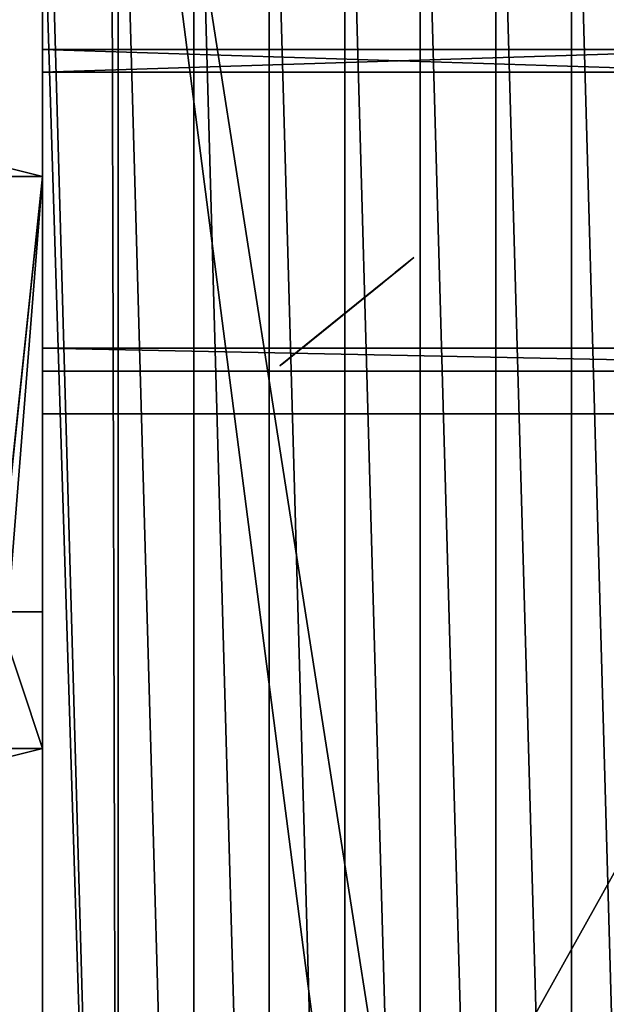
# Model space of a CAD drawing. Extents: x 22936 to 50368, y -4877 to 31080.
# Tile 419 of 601: x 46191 to 46447, y 4584 to 5015. Entities that reach past the tile are written whole.
import ezdxf

# ---------------------------------------------------------------- set-up
doc = ezdxf.new("R2010")
doc.units = 0
doc.layers.get('0').update_dxf_attribs({"linetype": 'CONTINUOUS'})
for name, color, linetype in [('01_GROS_OEUVRE', 251, 'CONTINUOUS'), ('03_COUVERTURE_BARDAGE', 44, 'CONTINUOUS'), ('07_MOBILIER', 72, 'CONTINUOUS'), ('08_AMENAGEMENTS_EXTERIEURS', 253, 'CONTINUOUS'), ('12_VEHICULES', 134, 'CONTINUOUS')]:
    doc.layers.add(name, color=color, linetype=linetype)

# ---------------------------------------------------------------- blocks, each defined once
blk = doc.blocks.new('2D_SILHOUETTE__WOMAN_POINT')
at = {"color": 7}
for points in [[(-136.02, 0, 1468.14), (-147.91, 0, 1464.62), (-211.35, 0, 1469.9), (-223.51, 0, 1461.28), (-241.82, 0, 1426.33), (-264.58, 0, 1399.14), (-277.34, 0, 1400.81), (-296.77, 0, 1424.67), (-326.74, 0, 1436.32), (-377.81, 0, 1425.77), (-390.57, 0, 1402.47), (-388.35, 0, 1378.62), (-362.27, 0, 1318.7), (-347.41, 0, 1284.58), (-306.21, 0, 1257.12), (-244.04, 0, 1257.67), (-219.07, 0, 1274.32)], [(-266.2, 0, 917.69), (-218.24, 0, 912.19), (-202.47, 0, 910.38)], [(-266.2, 0, 917.69), (-238.45, 0, 1044.47), (-224.99, 0, 1148.69), (-219.07, 0, 1274.32)], [(-202.47, 0, 910.38), (-207.54, 0, 854.53), (-203.78, 0, 767.11), (-177.75, 0, 612.65), (-193.7, 0, 555.26), (-199.52, 0, 532.01), (-178.2, 0, 472.91), (-125.23, 0, 383.63), (-96.73, 0, 255.45), (-110.03, 0, 156.7), (-104.33, 0, 113.97), (-90.11, 0, 76.07)], [(-90.11, 0, 76.07), (-109.65, 0, 62.07), (-134.76, 0, 60.5), (-143.4, 0, 47.17), (-139.47, 0, 26.77), (-136.98, 0, 13.82), (-118.22, 0, 0)], [(-136.02, 0, 1468.14), (-120.92, 0, 1492.24), (-93.85, 0, 1522), (-95.95, 0, 1536.75), (-98.04, 0, 1551.5), (-96.69, 0, 1583.11), (-92.75, 0, 1622.41)], [(-51.77, 0, 0), (-118.22, 0, 0)], [(75.59, 0, 1519.96), (79.89, 0, 1527.5), (84.18, 0, 1535.04), (89.91, 0, 1551.39), (90.23, 0, 1565.47), (87.81, 0, 1576.94), (92.07, 0, 1599.02), (92.15, 0, 1609.84), (96.78, 0, 1617.03), (93.85, 0, 1640.48), (84.63, 0, 1659.33), (67.04, 0, 1684.04), (41.98, 0, 1702.96), (24.47, 0, 1712.65), (5.89, 0, 1715.61), (-21.04, 0, 1708.62), (-49.32, 0, 1697.85), (-67.9, 0, 1679.27), (-83.25, 0, 1659.35), (-92.75, 0, 1622.41)], [(-51.77, 0, 0), (-12.59, 0, 7.55), (0, 0, 0), (56.63, 0, 0), (90.61, 0, 5.66), (89.53, 0, 23.71), (97.05, 0, 26.62), (83.42, 0, 88.78)], [(114.13, 0, 875.5), (108.24, 0, 832.04), (88.24, 0, 781.29), (39.78, 0, 693.63), (5.68, 0, 634.24), (-14.07, 0, 599.82)], [(-3.49, 0, 469.42), (25.55, 0, 426.36), (101.43, 0, 314.77), (148.53, 0, 261.6), (185.16, 0, 216.26), (179.5, 0, 215.73)], [(75.59, 0, 1519.96), (79.89, 0, 1517.67), (94.51, 0, 1501.44), (109.12, 0, 1479.26), (117.24, 0, 1455.45), (122.11, 0, 1444.09), (117.3, 0, 1435.56)], [(83.42, 0, 88.78), (129, 0, 127.69), (149.76, 0, 155.99), (186.89, 0, 196.25), (186.55, 0, 207.77), (179.5, 0, 215.73)], [(114.13, 0, 875.5), (124.98, 0, 874.42), (128.07, 0, 981.05), (121.89, 0, 1070.69), (121.01, 0, 1092.65)], [(179.72, 0, 1408.09), (136.91, 0, 1420.71), (117.3, 0, 1435.56)], [(121.01, 0, 1092.65), (134.73, 0, 1093.16), (142.23, 0, 1096.09), (162.07, 0, 1069.02), (205.38, 0, 928.58), (257.49, 0, 791.79), (273.31, 0, 750.25), (309.14, 0, 761.44), (362.14, 0, 786.07), (316.6, 0, 941.26), (270.97, 0, 1082.14), (238.24, 0, 1223.53), (205.64, 0, 1384.34), (203.7, 0, 1389.1)], [(179.72, 0, 1408.09), (191.71, 0, 1398.6), (203.7, 0, 1389.1)], [(-3.49, 0, 469.42), (-14.7, 0, 575.2), (-14.07, 0, 599.82)]]:
    blk.add_polyline3d(points, dxfattribs=at)
mesh = blk.add_polyface(dxfattribs=at)
corners = [(309.14, 0, 761.44), (257.49, 0, 791.79), (273.31, 0, 750.25), (362.14, 0, 786.07), (316.6, 0, 941.26), (205.38, 0, 928.58), (162.07, 0, 1069.02), (270.97, 0, 1082.14), (142.23, 0, 1096.09), (238.24, 0, 1223.53), (-224.99, 0, 1148.69), (-219.07, 0, 1274.32), (205.64, 0, 1384.34), (-347.41, 0, 1284.58), (-362.27, 0, 1318.7), (-388.35, 0, 1378.62), (-390.57, 0, 1402.47), (-264.58, 0, 1399.14), (203.7, 0, 1389.1), (191.71, 0, 1398.6), (-277.34, 0, 1400.81), (-296.77, 0, 1424.67), (-377.81, 0, 1425.77), (-326.74, 0, 1436.32), (-244.04, 0, 1257.67), (-306.21, 0, 1257.12), (128.07, 0, 981.05), (114.13, 0, 875.5), (124.98, 0, 874.42), (-202.47, 0, 910.38), (-218.24, 0, 912.19), (-266.2, 0, 917.69), (-238.45, 0, 1044.47), (121.89, 0, 1070.69), (121.01, 0, 1092.65), (134.73, 0, 1093.16), (56.63, 0), (-12.59, 0, 7.55), (0, 0), (90.61, 0, 5.66), (89.53, 0, 23.71), (-136.98, 0, 13.82), (-139.47, 0, 26.77), (97.05, 0, 26.62), (83.42, 0, 88.78), (-143.4, 0, 47.17), (-109.65, 0, 62.07), (-134.76, 0, 60.5), (-90.11, 0, 76.07), (-104.33, 0, 113.97), (129, 0, 127.69), (-110.03, 0, 156.7), (149.76, 0, 155.99), (186.89, 0, 196.25), (-96.73, 0, 255.45), (186.55, 0, 207.77), (179.5, 0, 215.73), (185.16, 0, 216.26), (148.53, 0, 261.6), (-125.23, 0, 383.63), (101.43, 0, 314.77), (25.55, 0, 426.36), (-178.2, 0, 472.91), (-3.49, 0, 469.42), (-14.7, 0, 575.2), (-199.52, 0, 532.01), (-193.7, 0, 555.26), (-177.75, 0, 612.65), (-14.07, 0, 599.82), (5.68, 0, 634.24), (-203.78, 0, 767.11), (39.78, 0, 693.63), (88.24, 0, 781.29), (-207.54, 0, 854.53), (108.24, 0, 832.04), (-51.77, 0), (-118.22, 0), (179.72, 0, 1408.09), (-241.82, 0, 1426.33), (136.91, 0, 1420.71), (117.3, 0, 1435.56), (-223.51, 0, 1461.28), (122.11, 0, 1444.09), (117.24, 0, 1455.45), (-147.91, 0, 1464.62), (109.12, 0, 1479.26), (-136.02, 0, 1468.14), (-120.92, 0, 1492.24), (94.51, 0, 1501.44), (-93.85, 0, 1522), (79.89, 0, 1517.67), (75.59, 0, 1519.96), (79.89, 0, 1527.5), (-95.95, 0, 1536.75), (84.18, 0, 1535.04), (89.91, 0, 1551.39), (-98.04, 0, 1551.5), (90.23, 0, 1565.47), (-96.69, 0, 1583.11), (87.81, 0, 1576.94), (92.07, 0, 1599.02), (-92.75, 0, 1622.41), (92.15, 0, 1609.84), (96.78, 0, 1617.03), (93.85, 0, 1640.48), (-83.25, 0, 1659.35), (84.63, 0, 1659.33), (67.04, 0, 1684.04), (-67.9, 0, 1679.27), (-49.32, 0, 1697.85), (41.98, 0, 1702.96), (-21.04, 0, 1708.62), (24.47, 0, 1712.65), (5.89, 0, 1715.61), (-211.35, 0, 1469.9)]
mesh.append_faces([[corners[k] for k in face] for face in [(0, 1, 2), (22, 21, 23), (24, 13, 25), (26, 27, 28), (36, 37, 38), (45, 46, 47), (75, 41, 76), (111, 112, 113)]], dxfattribs={"vtx0": -1, "color": 7})
mesh.append_faces([[corners[k] for k in face] for face in [(1, 4, 5), (5, 4, 6), (6, 7, 8), (10, 9, 11), (13, 12, 14), (14, 12, 15), (15, 12, 16), (16, 21, 22), (29, 26, 30), (30, 26, 31), (31, 26, 32), (32, 33, 10), (41, 40, 42), (42, 44, 45), (46, 44, 48), (48, 44, 49), (49, 50, 51), (51, 53, 54), (54, 58, 59), (59, 61, 62), (62, 64, 65), (65, 64, 66), (66, 64, 67), (67, 69, 70), (70, 72, 73), (73, 27, 29), (77, 17, 19), (17, 77, 78), (78, 80, 81), (84, 85, 86), (86, 85, 87), (87, 88, 89), (89, 92, 93), (93, 95, 96), (96, 97, 98), (98, 100, 101), (101, 104, 105), (105, 107, 108), (108, 107, 109), (109, 110, 111)]], dxfattribs={"vtx0": -1, "vtx1": -1, "color": 7})
mesh.append_faces([[corners[k] for k in face] for face in [(8, 9, 10), (11, 12, 13), (16, 12, 17), (27, 26, 29), (37, 40, 41), (45, 44, 46), (81, 83, 84)]], dxfattribs={"vtx0": -1, "vtx1": -1, "vtx2": -1, "color": 7})
mesh.append_faces([[corners[k] for k in face] for face in [(1, 0, 3), (1, 3, 4), (6, 4, 7), (8, 7, 9), (11, 9, 12), (17, 12, 18), (17, 18, 19), (16, 17, 20), (16, 20, 21), (13, 24, 11), (32, 26, 33), (10, 33, 34), (10, 34, 35), (10, 35, 8), (37, 36, 39), (37, 39, 40), (42, 40, 43), (42, 43, 44), (49, 44, 50), (51, 50, 52), (51, 52, 53), (54, 53, 55), (54, 55, 56), (54, 56, 57), (54, 57, 58), (59, 58, 60), (59, 60, 61), (62, 61, 63), (62, 63, 64), (67, 64, 68), (67, 68, 69), (70, 69, 71), (70, 71, 72), (73, 72, 74), (73, 74, 27), (41, 75, 37), (78, 77, 79), (78, 79, 80), (81, 80, 82), (81, 82, 83), (84, 83, 85), (87, 85, 88), (89, 88, 90), (89, 90, 91), (89, 91, 92), (93, 92, 94), (93, 94, 95), (96, 95, 97), (98, 97, 99), (98, 99, 100), (101, 100, 102), (101, 102, 103), (101, 103, 104), (105, 104, 106), (105, 106, 107), (109, 107, 110), (111, 110, 112)]], dxfattribs={"vtx0": -1, "vtx2": -1, "color": 7})
mesh.append_faces([[corners[k] for k in face] for face in [(114, 81, 84)]], dxfattribs={"vtx1": -1, "color": 7})
blk = doc.blocks.new('GROUPER_10')
at = {"layer": '01_GROS_OEUVRE', "color": 7}
for p, q in [((0, 44.8, 30), (0, 533.86, 30)), ((0, 44.8), (0, 533.86)), ((321, 44.8), (0, 44.8)), ((0, 44.8, 30), (0, 44.8)), ((321, 44.8, 30), (0, 44.8, 30))]:
    blk.add_line(p, q, dxfattribs=at)
mesh = blk.add_polyface(dxfattribs=at)
corners = [(321, 44.8, 30), (0, 533.86, 30), (0, 44.8, 30), (500, 533.86, 30), (325, 0, 30), (500, 0, 30)]
mesh.append_faces([[corners[k] for k in face] for face in [(0, 1, 2), (3, 4, 5)]], dxfattribs={"vtx0": -1, "color": 7})
mesh.append_faces([[corners[k] for k in face] for face in [(1, 0, 3)]], dxfattribs={"vtx0": -1, "vtx1": -1, "color": 7})
mesh.append_faces([[corners[k] for k in face] for face in [(3, 0, 4)]], dxfattribs={"vtx0": -1, "vtx2": -1, "color": 7})
at = {"layer": '01_GROS_OEUVRE', "color": 30}
mesh = blk.add_polyface(dxfattribs=at)
corners = [(0, 533.86, 30), (0, 44.8), (0, 44.8, 30), (0, 533.86)]
mesh.append_faces([[corners[k] for k in face] for face in [(0, 1, 2), (1, 0, 3)]], dxfattribs={"vtx0": -1, "color": 30})
at = {"layer": '01_GROS_OEUVRE', "color": 7}
mesh = blk.add_polyface(dxfattribs=at)
corners = [(0, 533.86), (321, 44.8), (0, 44.8), (500, 533.86), (325, 0), (500, 0)]
mesh.append_faces([[corners[k] for k in face] for face in [(0, 1, 2), (4, 3, 5)]], dxfattribs={"vtx0": -1, "color": 7})
mesh.append_faces([[corners[k] for k in face] for face in [(1, 3, 4)]], dxfattribs={"vtx0": -1, "vtx1": -1, "color": 7})
mesh.append_faces([[corners[k] for k in face] for face in [(1, 0, 3)]], dxfattribs={"vtx0": -1, "vtx2": -1, "color": 7})
mesh = blk.add_polyface(dxfattribs=at)
corners = [(321, 44.8, 30), (0, 44.8), (321, 44.8), (0, 44.8, 30)]
mesh.append_faces([[corners[k] for k in face] for face in [(0, 1, 2), (1, 0, 3)]], dxfattribs={"vtx0": -1, "color": 7})
blk = doc.blocks.new('GROUPER_16')
at = {"layer": '01_GROS_OEUVRE'}
for p, q in [((0, 0, 30), (0, 614.61, 30)), ((0, 0), (0, 614.61)), ((500, 0), (0, 0)), ((0, 0, 30), (0, 0)), ((500, 0, 30), (0, 0, 30))]:
    blk.add_line(p, q, dxfattribs=at)
mesh = blk.add_polyface(dxfattribs=at)
corners = [(0, 614.61, 30), (0, 0), (0, 0, 30), (0, 614.61)]
mesh.append_faces([[corners[k] for k in face] for face in [(0, 1, 2), (1, 0, 3)]], dxfattribs={"vtx0": -1})
mesh = blk.add_polyface(dxfattribs=at)
corners = [(0, 614.61), (500, 0), (0, 0), (500, 614.61)]
mesh.append_faces([[corners[k] for k in face] for face in [(0, 1, 2), (1, 0, 3)]], dxfattribs={"vtx0": -1})
mesh = blk.add_polyface(dxfattribs=at)
corners = [(500, 0, 30), (0, 614.61, 30), (0, 0, 30), (500, 614.61, 30)]
mesh.append_faces([[corners[k] for k in face] for face in [(0, 1, 2), (1, 0, 3)]], dxfattribs={"vtx0": -1})
mesh = blk.add_polyface(dxfattribs=at)
corners = [(500, 0, 30), (0, 0), (500, 0), (0, 0, 30)]
mesh.append_faces([[corners[k] for k in face] for face in [(0, 1, 2), (1, 0, 3)]], dxfattribs={"vtx0": -1})
blk = doc.blocks.new('GROUPER_8')
at = {"layer": '07_MOBILIER', "color": 7}
for p, q in [((0, 594.84, 290), (0, 604.8, 290)), ((311, 604.8, 290), (0, 604.8, 290)), ((0, 594.84, 430), (0, 604.8, 430)), ((0, 604.8, 290), (0, 604.8, 430)), ((0, 604.8, 430), (321, 604.8, 430)), ((311.89, 594.84, 290), (0, 594.84, 290)), ((0, 594.84, 430), (0, 594.84, 290)), ((311.89, 594.84, 430), (0, 594.84, 430))]:
    blk.add_line(p, q, dxfattribs=at)
mesh = blk.add_polyface(dxfattribs=at)
corners = [(311, 604.8, 290), (0, 594.84, 290), (0, 604.8, 290), (311.89, 594.84, 290)]
mesh.append_faces([[corners[k] for k in face] for face in [(0, 1, 2), (1, 0, 3)]], dxfattribs={"vtx0": -1, "color": 7})
mesh = blk.add_polyface(dxfattribs=at)
corners = [(0, 604.8, 430), (0, 594.84, 290), (0, 594.84, 430), (0, 604.8, 290)]
mesh.append_faces([[corners[k] for k in face] for face in [(0, 1, 2), (1, 0, 3)]], dxfattribs={"vtx0": -1, "color": 7})
mesh = blk.add_polyface(dxfattribs=at)
corners = [(320, 0, 430), (330, 392, 430), (310, 0, 430), (340, 392, 430), (311.89, 594.84, 430), (0, 604.8, 430), (0, 594.84, 430), (321, 604.8, 430)]
mesh.append_faces([[corners[k] for k in face] for face in [(0, 1, 2), (4, 5, 6)]], dxfattribs={"vtx0": -1, "color": 7})
mesh.append_faces([[corners[k] for k in face] for face in [(5, 4, 7), (7, 1, 3)]], dxfattribs={"vtx0": -1, "vtx1": -1, "color": 7})
mesh.append_faces([[corners[k] for k in face] for face in [(1, 0, 3), (7, 4, 1)]], dxfattribs={"vtx0": -1, "vtx2": -1, "color": 7})
mesh = blk.add_polyface(dxfattribs=at)
corners = [(0, 604.8, 430), (311, 604.8, 290), (0, 604.8, 290), (321, 604.8), (311, 604.8), (321, 604.8, 430)]
mesh.append_faces([[corners[k] for k in face] for face in [(0, 1, 2), (1, 3, 4)]], dxfattribs={"vtx0": -1, "color": 7})
mesh.append_faces([[corners[k] for k in face] for face in [(3, 1, 5), (5, 1, 0)]], dxfattribs={"vtx0": -1, "vtx1": -1, "color": 7})
mesh = blk.add_polyface(dxfattribs=at)
corners = [(311.89, 594.84, 430), (0, 594.84, 290), (311.89, 594.84, 290), (0, 594.84, 430)]
mesh.append_faces([[corners[k] for k in face] for face in [(0, 1, 2), (1, 0, 3)]], dxfattribs={"vtx0": -1, "color": 7})
blk = doc.blocks.new('GROUPER_9')
at = {"layer": '07_MOBILIER'}
for p, q in [((0, 10), (500, 10)), ((0, 10), (0, 0)), ((0, 10), (0, 10, 140)), ((500, 10, 140), (0, 10, 140)), ((0, 10, 140), (0, 0, 140)), ((500, 10), (500, 10, 140)), ((500, 10, 140), (500, 0, 140)), ((500, 10), (500, 0)), ((0, 0), (500, 0)), ((500, 0, 140), (0, 0, 140)), ((0, 0), (0, 0, 140)), ((500, 0), (500, 0, 140))]:
    blk.add_line(p, q, dxfattribs=at)
mesh = blk.add_polyface(dxfattribs=at)
corners = [(0, 10), (500, 0), (0, 0), (500, 10)]
mesh.append_faces([[corners[k] for k in face] for face in [(0, 1, 2), (1, 0, 3)]], dxfattribs={"vtx0": -1})
mesh = blk.add_polyface(dxfattribs=at)
corners = [(0, 10, 140), (500, 10), (0, 10), (500, 10, 140)]
mesh.append_faces([[corners[k] for k in face] for face in [(0, 1, 2), (1, 0, 3)]], dxfattribs={"vtx0": -1})
mesh = blk.add_polyface(dxfattribs=at)
corners = [(0, 10, 140), (0, 0), (0, 0, 140), (0, 10)]
mesh.append_faces([[corners[k] for k in face] for face in [(0, 1, 2), (1, 0, 3)]], dxfattribs={"vtx0": -1})
mesh = blk.add_polyface(dxfattribs=at)
corners = [(500, 0, 140), (0, 10, 140), (0, 0, 140), (500, 10, 140)]
mesh.append_faces([[corners[k] for k in face] for face in [(0, 1, 2), (1, 0, 3)]], dxfattribs={"vtx0": -1})
mesh = blk.add_polyface(dxfattribs=at)
corners = [(500, 10), (500, 0, 140), (500, 0), (500, 10, 140)]
mesh.append_faces([[corners[k] for k in face] for face in [(0, 1, 2), (1, 0, 3)]], dxfattribs={"vtx0": -1})
mesh = blk.add_polyface(dxfattribs=at)
corners = [(500, 0, 140), (0, 0), (500, 0), (0, 0, 140)]
mesh.append_faces([[corners[k] for k in face] for face in [(0, 1, 2), (1, 0, 3)]], dxfattribs={"vtx0": -1})
blk = doc.blocks.new('GROUPER_116')
at = {"layer": '08_AMENAGEMENTS_EXTERIEURS'}
for p, q in [((480.49, 3870.79), (480.49, 3326.22)), ((480.49, 3326.22), (460.49, 3326.22)), ((460.49, 3076.22), (480.49, 3076.22)), ((480.49, 3076.22), (480.49, 0))]:
    blk.add_line(p, q, dxfattribs=at)
mesh = blk.add_polyface(dxfattribs=at)
corners = [(460.49, 3331.22), (460.49, 3326.22), (94.11, 3239.87), (980.49, 3870.79), (980.49, 3518.79), (480.49, 3870.79), (1209.96, 3523.79), (1000.49, 3518.79), (1000.49, 3523.79), (1000.49, 3336.93), (1165.99, 2980.93), (1307.17, 3133.93), (1000.49, 2980.93), (980.49, 3336.93), (1116.94, 808.8), (980.49, 670.69), (980.49, 838.54), (1082.03, 648.56), (480.49, 3326.22), (460.49, 3076.22), (480.49, 3076.22), (480.49, 0), (980.49, 0), (460.49, 3071.22), (0, 3071.22)]
mesh.append_faces([[corners[k] for k in face] for face in [(6, 7, 8), (10, 6, 11), (15, 14, 17), (2, 23, 24)]], dxfattribs={"vtx0": -1})
mesh.append_faces([[corners[k] for k in face] for face in [(7, 13, 4), (13, 7, 9), (14, 15, 16), (18, 19, 1), (19, 18, 20), (20, 5, 21), (21, 5, 22), (22, 5, 15), (23, 2, 19)]], dxfattribs={"vtx0": -1, "vtx1": -1})
mesh.append_faces([[corners[k] for k in face] for face in [(7, 6, 9), (9, 6, 10), (15, 5, 4), (15, 4, 13), (19, 2, 1)]], dxfattribs={"vtx0": -1, "vtx1": -1, "vtx2": -1})
mesh.append_faces([[corners[k] for k in face] for face in [(20, 18, 5), (15, 13, 16)]], dxfattribs={"vtx0": -1, "vtx2": -1})
mesh.append_faces([[corners[k] for k in face] for face in [(0, 1, 2), (3, 4, 5)]], dxfattribs={"vtx1": -1})
mesh.append_faces([[corners[k] for k in face] for face in [(10, 12, 9)]], dxfattribs={"vtx2": -1})
blk = doc.blocks.new('GROUPER_6')
at = {"layer": '01_GROS_OEUVRE', "color": 7}
for p, q in [((3828.02, 1580.39), (3828.02, 1035.81)), ((3828.02, 1035.81), (3828.02, 785.81)), ((3828.02, 785.81), (3828.02, 333.81))]:
    blk.add_line(p, q, dxfattribs=at)
at = {"layer": '01_GROS_OEUVRE'}
for p, q in [((3828.02, 932.06, 1107.12), (3828.02, 1180.39, 1171.24)), ((3828.02, 283.81, 888.77), (3828.02, 1180.39, 888.77)), ((3808.02, 1035.81), (3828.02, 1035.81)), ((3808.02, 1035.81, 230), (3828.02, 1035.81, 230)), ((3828.02, 1035.81), (3828.02, 1035.81, 230)), ((3828.02, 1035.81, 230), (3828.02, 845.53, 270.27)), ((3828.02, 932.1, 1088.69), (3828.02, 932.06, 1088.69)), ((3828.02, 283.81, 939.74), (3828.02, 932.06, 969.78)), ((3828.02, 932.06, 1102.87), (3828.02, 932.06, 1107.12)), ((3828.02, 932.06, 969.78), (3828.02, 932.06, 1088.69)), ((3828.02, 932.06, 1088.69), (3828.02, 932.06, 1102.87)), ((4328.02, 932.06, 969.78), (3828.02, 932.06, 969.78)), ((3828.02, 283.81, 939.74), (3828.02, 932.06, 1107.12)), ((3828.02, 932.06, 1102.87), (4328.02, 932.06, 1102.87)), ((3808.02, 845.53, 270.27), (3828.02, 845.53, 270.27)), ((3828.02, 845.53, 270.27), (3828.02, 785.81)), ((3828.02, 785.81), (3808.02, 785.81))]:
    blk.add_line(p, q, dxfattribs=at)
at = {"layer": '03_COUVERTURE_BARDAGE'}
for p, q in [((3861.02, 1291.71, 1279.08), (3861.02, 120.7, 983.69)), ((3894.02, 1291.71, 1279.08), (3894.02, 120.7, 983.69)), ((3927.02, 1291.71, 1279.08), (3927.02, 120.7, 983.69)), ((3960.02, 1291.71, 1279.08), (3960.02, 120.7, 983.69)), ((3993.02, 1291.71, 1279.08), (3993.02, 120.7, 983.69)), ((4026.02, 1291.71, 1279.08), (4026.02, 120.7, 983.69)), ((4059.02, 1291.71, 1279.08), (4059.02, 120.7, 983.69)), ((3828.02, 1180.39, 1251), (3828.02, 120.7, 983.69))]:
    blk.add_line(p, q, dxfattribs=at)
at = {"layer": '01_GROS_OEUVRE'}
mesh = blk.add_polyface(dxfattribs=at)
corners = [(2199.54, 1580.39), (1222.93, 1560.39), (1222.93, 1580.39), (1286.13, 353.81), (1467.93, 353.81), (1467.93, 333.81), (1587.93, 353.81), (2284.7, 353.81), (2282.89, 2069.39), (2448.93, 2069.39), (2284.7, 333.81), (2340.52, 333.81), (2365.4, 447.96), (2432.74, 467.96), (2596.74, 467.96), (3234.93, 2069.39), (2596.74, 447.96), (2622.93, 447.96), (2622.93, 333.81), (2657.93, 353.81), (2657.93, 333.81), (2969.93, 930.81), (2877.93, 353.81), (3234.93, 1580.39), (3366.84, 930.81), (3828.02, 1580.39), (3808.02, 1040.81), (3828.02, 1035.81), (3808.02, 1035.81), (3828.02, 785.81), (3808.02, 780.81), (3808.02, 785.81), (3828.02, 333.81), (2877.93, 333.81), (2969.93, 780.81), (2432.74, 447.96), (1587.93, 333.81), (983.77, 1545.88), (880.44, 353.81), (777.17, 333.81), (1062.24, 353.81), (987.09, 1565.39), (989.65, 1580.39), (1113.93, 1580.39), (1062.24, 333.81), (1113.93, 1560.39), (1286.13, 333.81), (880.44, 333.81)]
mesh.append_faces([[corners[k] for k in face] for face in [(0, 1, 2), (18, 19, 20), (29, 30, 31), (22, 32, 33)]], dxfattribs={"vtx0": -1})
mesh.append_faces([[corners[k] for k in face] for face in [(3, 0, 4), (4, 0, 5), (6, 0, 7), (7, 9, 10), (10, 9, 11), (11, 9, 12), (13, 9, 14), (14, 15, 16), (16, 15, 17), (17, 15, 18), (19, 21, 22), (24, 25, 26), (34, 22, 21), (32, 30, 29), (37, 38, 39), (38, 37, 40), (40, 43, 44), (44, 45, 46), (46, 1, 3)]], dxfattribs={"vtx0": -1, "vtx1": -1})
mesh.append_faces([[corners[k] for k in face] for face in [(1, 0, 3), (5, 0, 6), (12, 9, 13), (18, 15, 19), (19, 15, 21), (32, 22, 34)]], dxfattribs={"vtx0": -1, "vtx1": -1, "vtx2": -1})
mesh.append_faces([[corners[k] for k in face] for face in [(7, 0, 8), (7, 8, 9), (14, 9, 15), (21, 15, 23), (23, 24, 21), (24, 23, 25), (26, 25, 27), (32, 34, 30), (40, 37, 41), (40, 41, 42), (40, 42, 43), (44, 43, 45), (46, 45, 1)]], dxfattribs={"vtx0": -1, "vtx2": -1})
mesh.append_faces([[corners[k] for k in face] for face in [(35, 12, 13), (36, 5, 6), (47, 39, 38)]], dxfattribs={"vtx1": -1})
mesh.append_faces([[corners[k] for k in face] for face in [(27, 28, 26)]], dxfattribs={"vtx2": -1})
at = {"layer": '01_GROS_OEUVRE', "color": 22}
mesh = blk.add_polyface(dxfattribs=at)
corners = [(3828.02, 785.81), (3828.02, 333.81, 290), (3828.02, 333.81), (3828.02, 1580.39, 888.77), (3828.02, 1180.39, 888.77), (3828.02, 1580.39, 290), (3828.02, 1580.39), (3828.02, 1035.81, 230), (3828.02, 1035.81), (3828.02, 283.81, 888.77), (3828.02, 283.81, 290), (3828.02, 845.53, 270.27)]
mesh.append_faces([[corners[k] for k in face] for face in [(0, 1, 2), (6, 7, 8), (1, 9, 10)]], dxfattribs={"vtx0": -1, "color": 22})
mesh.append_faces([[corners[k] for k in face] for face in [(9, 1, 4), (11, 1, 0)]], dxfattribs={"vtx0": -1, "vtx1": -1, "color": 22})
mesh.append_faces([[corners[k] for k in face] for face in [(7, 6, 4), (4, 1, 11)]], dxfattribs={"vtx0": -1, "vtx1": -1, "vtx2": -1, "color": 22})
mesh.append_faces([[corners[k] for k in face] for face in [(4, 6, 5), (4, 11, 7)]], dxfattribs={"vtx0": -1, "vtx2": -1, "color": 22})
mesh.append_faces([[corners[k] for k in face] for face in [(3, 4, 5)]], dxfattribs={"vtx1": -1, "color": 22})
at = {"layer": '01_GROS_OEUVRE'}
mesh = blk.add_polyface(dxfattribs=at)
corners = [(3828.02, 1180.39, 1251), (3861.02, 120.7, 983.69), (3828.02, 120.7, 983.69), (3828.02, 1291.71, 1279.08), (3858.02, 1291.71, 1279.08), (3861.02, 1291.71, 1279.08)]
mesh.append_faces([[corners[k] for k in face] for face in [(0, 1, 2), (1, 4, 5)]], dxfattribs={"vtx0": -1})
mesh.append_faces([[corners[k] for k in face] for face in [(1, 0, 3), (1, 3, 4)]], dxfattribs={"vtx0": -1, "vtx2": -1})
mesh = blk.add_polyface(dxfattribs=at)
corners = [(3861.02, 1291.71, 1279.08), (3894.02, 120.7, 983.69), (3861.02, 120.7, 983.69), (3894.02, 1291.71, 1279.08)]
mesh.append_faces([[corners[k] for k in face] for face in [(0, 1, 2), (1, 0, 3)]], dxfattribs={"vtx0": -1})
mesh = blk.add_polyface(dxfattribs=at)
corners = [(3894.02, 1291.71, 1279.08), (3927.02, 120.7, 983.69), (3894.02, 120.7, 983.69), (3927.02, 1291.71, 1279.08)]
mesh.append_faces([[corners[k] for k in face] for face in [(0, 1, 2), (1, 0, 3)]], dxfattribs={"vtx0": -1})
mesh = blk.add_polyface(dxfattribs=at)
corners = [(3927.02, 1291.71, 1279.08), (3960.02, 120.7, 983.69), (3927.02, 120.7, 983.69), (3960.02, 1291.71, 1279.08)]
mesh.append_faces([[corners[k] for k in face] for face in [(0, 1, 2), (1, 0, 3)]], dxfattribs={"vtx0": -1})
mesh = blk.add_polyface(dxfattribs=at)
corners = [(3960.02, 1291.71, 1279.08), (3993.02, 120.7, 983.69), (3960.02, 120.7, 983.69), (3993.02, 1291.71, 1279.08)]
mesh.append_faces([[corners[k] for k in face] for face in [(0, 1, 2), (1, 0, 3)]], dxfattribs={"vtx0": -1})
mesh = blk.add_polyface(dxfattribs=at)
corners = [(3993.02, 1291.71, 1279.08), (4026.02, 120.7, 983.69), (3993.02, 120.7, 983.69), (4026.02, 1291.71, 1279.08)]
mesh.append_faces([[corners[k] for k in face] for face in [(0, 1, 2), (1, 0, 3)]], dxfattribs={"vtx0": -1})
mesh = blk.add_polyface(dxfattribs=at)
corners = [(4026.02, 1291.71, 1279.08), (4059.02, 120.7, 983.69), (4026.02, 120.7, 983.69), (4059.02, 1291.71, 1279.08)]
mesh.append_faces([[corners[k] for k in face] for face in [(0, 1, 2), (1, 0, 3)]], dxfattribs={"vtx0": -1})
mesh = blk.add_polyface(dxfattribs=at)
corners = [(4059.02, 1291.71, 1279.08), (4092.02, 120.7, 983.69), (4059.02, 120.7, 983.69), (4092.02, 1291.71, 1279.08)]
mesh.append_faces([[corners[k] for k in face] for face in [(0, 1, 2), (1, 0, 3)]], dxfattribs={"vtx0": -1})
mesh = blk.add_polyface(dxfattribs=at)
corners = [(4328.02, 120.7, 926.42), (753.64, 283.81, 968.53), (725.84, 120.7, 926.42), (768.64, 283.81, 968.53), (2967.91, 283.81, 968.53), (3828.02, 283.81, 968.53), (4328.02, 283.81, 968.53), (4328.02, 164.33, 937.68), (906.47, 1180.39, 1200.04), (921.47, 1180.39, 1200.04), (907.24, 1184.9, 1201.2), (922.24, 1184.9, 1201.2)]
mesh.append_faces([[corners[k] for k in face] for face in [(0, 1, 2), (6, 0, 7), (10, 9, 11)]], dxfattribs={"vtx0": -1})
mesh.append_faces([[corners[k] for k in face] for face in [(3, 0, 4), (4, 0, 5), (5, 0, 6), (8, 9, 10)]], dxfattribs={"vtx0": -1, "vtx1": -1})
mesh.append_faces([[corners[k] for k in face] for face in [(1, 0, 3)]], dxfattribs={"vtx0": -1, "vtx1": -1, "vtx2": -1})
mesh.append_faces([[corners[k] for k in face] for face in [(3, 8, 1), (8, 3, 9)]], dxfattribs={"vtx0": -1, "vtx2": -1})
mesh = blk.add_polyface(dxfattribs=at)
corners = [(3795.02, 1180.39, 1251), (3828.02, 120.7, 983.69), (3795.02, 120.7, 983.69), (3828.02, 1180.39, 1251)]
mesh.append_faces([[corners[k] for k in face] for face in [(0, 1, 2), (1, 0, 3)]], dxfattribs={"vtx0": -1})
at = {"layer": '01_GROS_OEUVRE', "color": 30}
mesh = blk.add_polyface(dxfattribs=at)
corners = [(4328.02, 1180.39, 888.77), (3828.02, 283.81, 888.77), (3828.02, 1180.39, 888.77), (4328.02, 283.81, 888.77)]
mesh.append_faces([[corners[k] for k in face] for face in [(0, 1, 2), (1, 0, 3)]], dxfattribs={"vtx0": -1, "color": 30})
at = {"layer": '01_GROS_OEUVRE'}
mesh = blk.add_polyface(dxfattribs=at)
corners = [(3828.02, 1035.81, 230), (3808.02, 1035.81), (3828.02, 1035.81), (3808.02, 1035.81, 230)]
mesh.append_faces([[corners[k] for k in face] for face in [(0, 1, 2), (1, 0, 3)]], dxfattribs={"vtx0": -1})
mesh = blk.add_polyface(dxfattribs=at)
corners = [(3828.02, 1035.81, 230), (3808.02, 846.8, 270), (3808.02, 1035.81, 230), (3808.02, 845.53, 270.27), (3828.02, 845.53, 270.27)]
mesh.append_faces([[corners[k] for k in face] for face in [(0, 1, 2), (3, 0, 4)]], dxfattribs={"vtx0": -1})
mesh.append_faces([[corners[k] for k in face] for face in [(1, 0, 3)]], dxfattribs={"vtx0": -1, "vtx1": -1})
at = {"layer": '01_GROS_OEUVRE', "color": 253}
mesh = blk.add_polyface(dxfattribs=at)
corners = [(4328.02, 932.06, 1088.69), (3828.02, 932.06, 969.78), (4328.02, 932.06, 969.78), (3828.02, 932.06, 1088.69), (4328.02, 932.06, 1102.87), (3828.02, 932.06, 1102.87)]
mesh.append_faces([[corners[k] for k in face] for face in [(0, 1, 2), (3, 4, 5)]], dxfattribs={"vtx0": -1, "color": 253})
mesh.append_faces([[corners[k] for k in face] for face in [(1, 0, 3)]], dxfattribs={"vtx0": -1, "vtx1": -1, "color": 253})
mesh.append_faces([[corners[k] for k in face] for face in [(3, 0, 4)]], dxfattribs={"vtx0": -1, "vtx2": -1, "color": 253})
at = {"layer": '01_GROS_OEUVRE'}
mesh = blk.add_polyface(dxfattribs=at)
corners = [(3828.02, 283.81, 939.74), (3828.02, 932.06, 1102.87), (3828.02, 932.06, 969.78), (3828.02, 932.06, 1107.12), (3828.02, 932.06, 1088.69)]
mesh.append_faces([[corners[k] for k in face] for face in [(1, 0, 3), (2, 1, 4)]], dxfattribs={"vtx0": -1})
mesh.append_faces([[corners[k] for k in face] for face in [(0, 1, 2)]], dxfattribs={"vtx0": -1, "vtx1": -1})
mesh = blk.add_polyface(dxfattribs=at)
corners = [(3808.02, 845.47, 270), (3828.02, 785.81), (3808.02, 785.81), (3828.02, 845.53, 270.27), (3808.02, 845.53, 270.27)]
mesh.append_faces([[corners[k] for k in face] for face in [(0, 1, 2), (3, 0, 4)]], dxfattribs={"vtx0": -1})
mesh.append_faces([[corners[k] for k in face] for face in [(1, 0, 3)]], dxfattribs={"vtx0": -1, "vtx1": -1})

msp = doc.modelspace()

# ---------------------------------------------------------------- linework, layer by layer
at = {"layer": '01_GROS_OEUVRE'}
for p, q in [((46201.19, 4842.43, 1139.66), (46201.19, 4842.39, 1139.65)), ((46201.19, 4842.43, 1139.66), (46201.19, 4842.39, 1185.05)), ((46201.19, 4842.39, 1185.05), (46201.19, 4842.43, 1185)), ((46201.19, 4842.39, 1185.05), (46201.19, 4842.39, 1186.88)), ((46201.19, 4842.39, 1135.92), (46201.19, 4842.39, 1139.65)), ((46201.19, 4842.39, 1139.65), (46201.19, 4842.39, 1185.05))]:
    msp.add_line(p, q, dxfattribs=at)

# ---------------------------------------------------------------- block references
at = {"layer": '01_GROS_OEUVRE', "color": 251}
msp.add_blockref('GROUPER_6', (42373.17, 3910.33), dxfattribs=at)
at = {"layer": '01_GROS_OEUVRE', "color": 253}
msp.add_blockref('GROUPER_10', (46201.19, 4956.86, 290), dxfattribs=at)
at = {"layer": '01_GROS_OEUVRE'}
msp.add_blockref('GROUPER_16', (46201.19, 4871.11, 610), dxfattribs=at)
at = {"layer": '07_MOBILIER'}
for name, p in [('GROUPER_8', (46201.19, 4396.86)), ('GROUPER_9', (46201.19, 4861.11, 610))]:
    msp.add_blockref(name, p, dxfattribs=at)
at = {"layer": '08_AMENAGEMENTS_EXTERIEURS', "color": 7}
msp.add_blockref('GROUPER_116', (45720.7, 1619.93), dxfattribs=at)
at = {"layer": '12_VEHICULES', "xscale": 0.100000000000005, "zscale": 0.1, "rotation": 38.99770813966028}
msp.add_blockref('2D_SILHOUETTE__WOMAN_POINT', (46335.22, 4887.91), dxfattribs=at)

doc.saveas('drawing.dxf')
